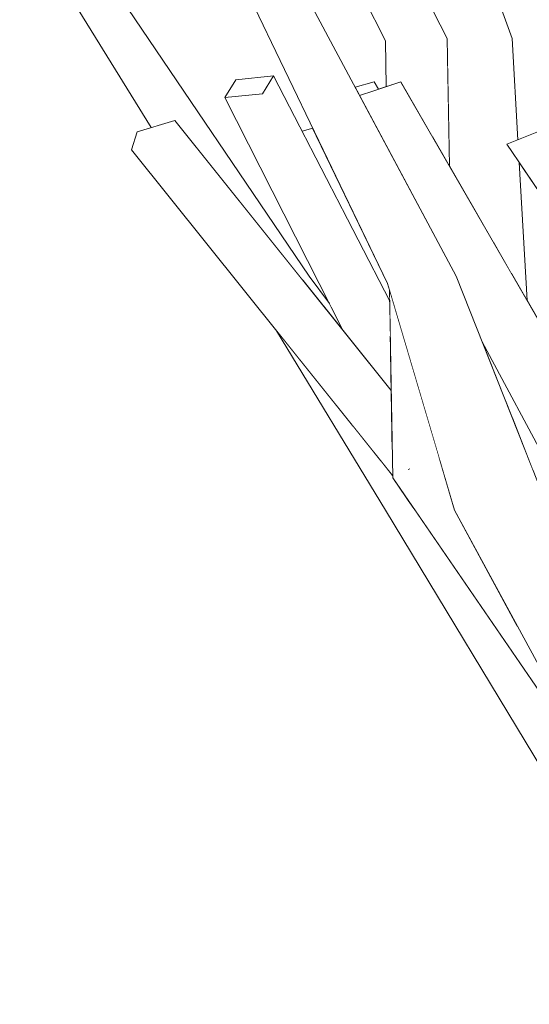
# Model space of a CAD drawing. Extents: x -289599 to -184549, y 66678 to 295474.
# Tile 514 of 656: x -250791 to -250745, y 72246 to 72335. Entities that reach past the tile are written whole.
import ezdxf

# ---------------------------------------------------------------- set-up
doc = ezdxf.new("R2010")
doc.units = 0
doc.header["$MEASUREMENT"] = 0
doc.linetypes.add('Wipeout_Contour', pattern=[1000, 0, -1000])
doc.layers.add('arch drzewa', color=8, linetype='Continuous')
doc.layers.add('Model drzwi', color=8, linetype='Continuous')
doc.layers.add('arch drzewa_Nr_Pióra__4', color=8, linetype='Continuous', lineweight=9)

msp = doc.modelspace()

# ---------------------------------------------------------------- wipeouts: each hides what was drawn before it
at = {"color": 254, "linetype": 'Wipeout_Contour', "lineweight": 0, "ltscale": 1279737.931716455}
msp.add_wipeout([(-250760.535, 72328.758), (-250760.127, 72327.994), (-250758.829, 72328.417), (-250758.418, 72328.553), (-250758.789, 72329.224)], dxfattribs=at).dxf.layer = 'arch drzewa'
at = {"color": 254, "linetype": 'Wipeout_Contour', "lineweight": 0, "ltscale": 767795.679882}
msp.add_wipeout([(-250755.579, 72291.029), (-250754.985, 72290.304), (-250755.504, 72291.059)], dxfattribs=at).dxf.layer = 'arch drzewa'
at = {"color": 254, "linetype": 'Wipeout_Contour', "lineweight": 0, "ltscale": 767814.955547}
msp.add_wipeout([(-250751.981, 72321.596), (-250751.989, 72321.775), (-250751.985, 72321.603)], dxfattribs=at).dxf.layer = 'Model drzwi'
at = {"color": 254, "linetype": 'Wipeout_Contour', "lineweight": 0, "ltscale": 2303244.228400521}
msp.add_wipeout([(-250745.692, 72321.925), (-250744.972, 72309.455), (-250736.436, 72294.668), (-250730.83, 72288.585), (-250728.861, 72294.44), (-250728.903, 72294.637), (-250732.981, 72298.52), (-250733.391, 72299.753), (-250734.734, 72305.781)], dxfattribs=at).dxf.layer = 'Model drzwi'

# ---------------------------------------------------------------- next in the draw order: wipeouts: each hides what was drawn before it
at = {"color": 254, "linetype": 'Wipeout_Contour', "lineweight": 0, "ltscale": 1791534.471129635}
msp.add_wipeout([(-250749.075, 72332.895), (-250746.363, 72311.863), (-250744.972, 72309.455), (-250745.692, 72321.925), (-250746.822, 72323.591), (-250745.811, 72323.991), (-250746.339, 72333.15)], dxfattribs=at).dxf.layer = 'arch drzewa'
at = {"color": 254, "linetype": 'Wipeout_Contour', "lineweight": 0, "ltscale": 1023793.189780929}
msp.add_wipeout([(-250768.901, 72328.149), (-250772.296, 72327.798), (-250757.321, 72304.992), (-250757.34, 72306.161)], dxfattribs=at).dxf.layer = 'arch drzewa'
at = {"color": 254, "linetype": 'Wipeout_Contour', "lineweight": 0, "ltscale": 767774.849267}
msp.add_wipeout([(-250747.091, 72300.792), (-250746.472, 72299.229), (-250743.492, 72294.038)], dxfattribs=at).dxf.layer = 'arch drzewa'
at = {"color": 254, "linetype": 'Wipeout_Contour', "lineweight": 0, "ltscale": 1279588.545288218}
msp.add_wipeout([(-250755.579, 72291.029), (-250738.73, 72265.101), (-250738.385, 72266.129), (-250738.408, 72266.165), (-250754.985, 72290.304)], dxfattribs=at).dxf.layer = 'arch drzewa'

# ---------------------------------------------------------------- next in the draw order: wipeouts: each hides what was drawn before it
at = {"color": 254, "linetype": 'Wipeout_Contour', "lineweight": 0, "ltscale": 767801.325429}
msp.add_wipeout([(-250746.363, 72311.863), (-250749.075, 72332.895), (-250748.007, 72314.711)], dxfattribs=at).dxf.layer = 'arch drzewa'
at = {"color": 254, "linetype": 'Wipeout_Contour', "lineweight": 0, "ltscale": 1023778.278107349}
msp.add_wipeout([(-250757.321, 72304.992), (-250772.296, 72327.798), (-250761.625, 72306.782), (-250757.261, 72301.342)], dxfattribs=at).dxf.layer = 'arch drzewa'
at = {"color": 254, "linetype": 'Wipeout_Contour', "lineweight": 0, "ltscale": 1023692.690155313}
msp.add_wipeout([(-250743.492, 72294.038), (-250746.472, 72299.229), (-250744.486, 72294.22), (-250743.785, 72293.635)], dxfattribs=at).dxf.layer = 'arch drzewa'
at = {"color": 254, "linetype": 'Wipeout_Contour', "lineweight": 0, "ltscale": 1023682.849154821}
msp.add_wipeout([(-250757.776, 72290.525), (-250739.066, 72264.103), (-250738.73, 72265.101), (-250755.579, 72291.029)], dxfattribs=at).dxf.layer = 'arch drzewa'

# ---------------------------------------------------------------- next in the draw order: wipeouts: each hides what was drawn before it
at = {"color": 254, "linetype": 'Wipeout_Contour', "lineweight": 0, "ltscale": 1279690.97253227}
msp.add_wipeout([(-250749.075, 72332.895), (-250752.205, 72332.936), (-250752.169, 72331.072), (-250750.341, 72318.755), (-250748.007, 72314.711)], dxfattribs=at).dxf.layer = 'arch drzewa'
at = {"color": 254, "linetype": 'Wipeout_Contour', "lineweight": 0, "ltscale": 1023791.669001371}
msp.add_wipeout([(-250768.901, 72328.149), (-250757.378, 72308.453), (-250757.394, 72309.394), (-250767.903, 72329.773)], dxfattribs=at).dxf.layer = 'arch drzewa'
at = {"color": 254, "linetype": 'Wipeout_Contour', "lineweight": 0, "ltscale": 1023706.802067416}
msp.add_wipeout([(-250746.822, 72323.591), (-250735.673, 72309.756), (-250736.912, 72314.925), (-250743.506, 72324.905)], dxfattribs=at).dxf.layer = 'arch drzewa'
at = {"color": 254, "linetype": 'Wipeout_Contour', "lineweight": 0, "ltscale": 1023700.740679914}
msp.add_wipeout([(-250749.043, 72305.716), (-250747.091, 72300.792), (-250743.492, 72294.038), (-250742.851, 72294.145)], dxfattribs=at).dxf.layer = 'arch drzewa'
at = {"color": 254, "linetype": 'Wipeout_Contour', "lineweight": 0, "ltscale": 1279670.169026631}
msp.add_wipeout([(-250758.561, 72295.416), (-250755.579, 72291.029), (-250755.504, 72291.059), (-250757.13, 72293.427), (-250757.134, 72293.638)], dxfattribs=at).dxf.layer = 'arch drzewa'
at = {"color": 254, "linetype": 'Wipeout_Contour', "lineweight": 0, "ltscale": 1279539.038272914}
msp.add_wipeout([(-250739.066, 72264.103), (-250757.776, 72290.525), (-250730.799, 72245.845), (-250729.345, 72246.394), (-250739.851, 72261.768)], dxfattribs=at).dxf.layer = 'arch drzewa'

# ---------------------------------------------------------------- next in the draw order: wipeouts: each hides what was drawn before it
at = {"color": 254, "linetype": 'Wipeout_Contour', "lineweight": 0, "ltscale": 767854.453652}
msp.add_wipeout([(-250746.339, 72333.15), (-250757.941, 72365.128), (-250760.831, 72365.279)], dxfattribs=at).dxf.layer = 'arch drzewa'
at = {"color": 254, "linetype": 'Wipeout_Contour', "lineweight": 0, "ltscale": 1023753.261428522}
msp.add_wipeout([(-250750.341, 72318.755), (-250752.169, 72331.072), (-250751.989, 72321.774), (-250751.981, 72321.596)], dxfattribs=at).dxf.layer = 'arch drzewa'
at = {"color": 254, "linetype": 'Wipeout_Contour', "lineweight": 0, "ltscale": 767834.852183}
msp.add_wipeout([(-250757.378, 72308.453), (-250768.901, 72328.149), (-250757.34, 72306.161)], dxfattribs=at).dxf.layer = 'arch drzewa'
at = {"color": 254, "linetype": 'Wipeout_Contour', "lineweight": 0, "ltscale": 1023688.379403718}
msp.add_wipeout([(-250746.822, 72323.591), (-250734.734, 72305.781), (-250734.911, 72306.576), (-250735.673, 72309.756)], dxfattribs=at).dxf.layer = 'arch drzewa'
at = {"color": 254, "linetype": 'Wipeout_Contour', "lineweight": 0, "ltscale": 767808.892873}
msp.add_wipeout([(-250761.359, 72298.905), (-250755.579, 72291.029), (-250758.561, 72295.416)], dxfattribs=at).dxf.layer = 'arch drzewa'

# ---------------------------------------------------------------- next in the draw order: wipeouts: each hides what was drawn before it
at = {"color": 254, "linetype": 'Wipeout_Contour', "lineweight": 0, "ltscale": 767836.250456}
msp.add_wipeout([(-250760.831, 72365.279), (-250749.075, 72332.895), (-250746.339, 72333.15)], dxfattribs=at).dxf.layer = 'arch drzewa'
at = {"color": 254, "linetype": 'Wipeout_Contour', "lineweight": 0, "ltscale": 1023831.25988589}
msp.add_wipeout([(-250771.299, 72329.423), (-250772.296, 72327.798), (-250768.901, 72328.149), (-250767.903, 72329.773)], dxfattribs=at).dxf.layer = 'arch drzewa'
at = {"color": 254, "linetype": 'Wipeout_Contour', "lineweight": 0, "ltscale": 1023782.812896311}
msp.add_wipeout([(-250764.673, 72311.661), (-250765.284, 72311.345), (-250761.625, 72306.782), (-250762.847, 72309.189)], dxfattribs=at).dxf.layer = 'arch drzewa'

# ---------------------------------------------------------------- next in the draw order: wipeouts: each hides what was drawn before it
at = {"color": 254, "linetype": 'Wipeout_Contour', "lineweight": 0, "ltscale": 767861.400343}
msp.add_wipeout([(-250749.075, 72332.895), (-250760.831, 72365.279), (-250763.019, 72364.014)], dxfattribs=at).dxf.layer = 'arch drzewa'
at = {"color": 254, "linetype": 'Wipeout_Contour', "lineweight": 0, "ltscale": 767908.119341}
msp.add_wipeout([(-250764.673, 72311.661), (-250787.301, 72345.089), (-250790.362, 72343.885)], dxfattribs=at).dxf.layer = 'arch drzewa'
at = {"color": 254, "linetype": 'Wipeout_Contour', "lineweight": 0, "ltscale": 1023755.393270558}
msp.add_wipeout([(-250767.632, 72306.725), (-250757.776, 72290.525), (-250755.579, 72291.029), (-250761.359, 72298.905)], dxfattribs=at).dxf.layer = 'arch drzewa'

# ---------------------------------------------------------------- next in the draw order: wipeouts: each hides what was drawn before it
at = {"color": 254, "linetype": 'Wipeout_Contour', "lineweight": 0, "ltscale": 1279729.367416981}
msp.add_wipeout([(-250749.075, 72332.895), (-250763.019, 72364.014), (-250753.129, 72334.948), (-250752.209, 72333.15), (-250752.205, 72332.936)], dxfattribs=at).dxf.layer = 'arch drzewa'
at = {"color": 254, "linetype": 'Wipeout_Contour', "lineweight": 0, "ltscale": 1279804.95299804}
msp.add_wipeout([(-250790.362, 72343.885), (-250778.339, 72325.282), (-250776.824, 72325.731), (-250765.284, 72311.345), (-250764.673, 72311.661)], dxfattribs=at).dxf.layer = 'arch drzewa'

# ---------------------------------------------------------------- next in the draw order: wipeouts: each hides what was drawn before it
at = {"color": 254, "linetype": 'Wipeout_Contour', "lineweight": 0, "ltscale": 1023893.338663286}
msp.add_wipeout([(-250790.847, 72344.336), (-250778.411, 72325.26), (-250778.339, 72325.282), (-250790.362, 72343.885)], dxfattribs=at).dxf.layer = 'arch drzewa'
at = {"color": 254, "linetype": 'Wipeout_Contour', "lineweight": 0, "ltscale": 1279723.763748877}
msp.add_wipeout([(-250765.324, 72324.77), (-250757.394, 72309.394), (-250757.41, 72310.376), (-250757.59, 72310.985), (-250764.357, 72325.036)], dxfattribs=at).dxf.layer = 'arch drzewa'

# ---------------------------------------------------------------- next in the draw order: wipeouts: each hides what was drawn before it
at = {"color": 254, "linetype": 'Wipeout_Contour', "lineweight": 0, "ltscale": 767912.346003}
msp.add_wipeout([(-250790.847, 72344.336), (-250778.952, 72325.1), (-250778.411, 72325.26)], dxfattribs=at).dxf.layer = 'arch drzewa'
at = {"color": 254, "linetype": 'Wipeout_Contour', "lineweight": 0, "ltscale": 1023753.68231139}
msp.add_wipeout([(-250760.127, 72327.994), (-250755.734, 72319.772), (-250739.287, 72294.038), (-250758.829, 72328.417)], dxfattribs=at).dxf.layer = 'arch drzewa'

# ---------------------------------------------------------------- next in the draw order: wipeouts: each hides what was drawn before it
at = {"color": 254, "linetype": 'Wipeout_Contour', "lineweight": 0, "ltscale": 1279643.754054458}
msp.add_wipeout([(-250755.734, 72319.772), (-250751.4, 72311.661), (-250749.043, 72305.716), (-250741.739, 72292.067), (-250739.287, 72294.038)], dxfattribs=at).dxf.layer = 'arch drzewa'

# ---------------------------------------------------------------- next in the draw order: wipeouts: each hides what was drawn before it
at = {"color": 254, "linetype": 'Wipeout_Contour', "lineweight": 0, "ltscale": 767806.881453}
msp.add_wipeout([(-250736.436, 72294.668), (-250756.385, 72329.224), (-250758.829, 72328.417)], dxfattribs=at).dxf.layer = 'arch drzewa'
at = {"color": 254, "linetype": 'Wipeout_Contour', "lineweight": 0, "ltscale": 767729.752411}
msp.add_wipeout([(-250717.791, 72249.364), (-250743.984, 72292.953), (-250747.719, 72291.029)], dxfattribs=at).dxf.layer = 'arch drzewa'

# ---------------------------------------------------------------- next in the draw order: wipeouts: each hides what was drawn before it
at = {"color": 254, "linetype": 'Wipeout_Contour', "lineweight": 0, "ltscale": 767780.092675}
msp.add_wipeout([(-250758.829, 72328.417), (-250739.287, 72294.038), (-250736.436, 72294.668)], dxfattribs=at).dxf.layer = 'arch drzewa'
at = {"color": 254, "linetype": 'Wipeout_Contour', "lineweight": 0, "ltscale": 767694.881238}
msp.add_wipeout([(-250747.719, 72291.029), (-250721.836, 72247.234), (-250717.791, 72249.364)], dxfattribs=at).dxf.layer = 'arch drzewa'

# ---------------------------------------------------------------- next in the draw order: linework, layer by layer
at = {"layer": 'arch drzewa_Nr_Pióra__4', "linetype": 'Continuous'}
for p, q in [((-250745.811, 72323.991), (-250746.339, 72333.15)), ((-250743.506, 72324.905), (-250746.822, 72323.591))]:
    msp.add_line(p, q, dxfattribs=at)

# ---------------------------------------------------------------- next in the draw order: wipeouts: each hides what was drawn before it
at = {"color": 254, "linetype": 'Wipeout_Contour', "lineweight": 0, "ltscale": 767793.610553}
msp.add_wipeout([(-250743.984, 72292.953), (-250751.4, 72311.661), (-250754.576, 72309.777)], dxfattribs=at).dxf.layer = 'arch drzewa'
at = {"color": 254, "linetype": 'Wipeout_Contour', "lineweight": 0, "ltscale": 767739.362983}
msp.add_wipeout([(-250721.836, 72247.234), (-250747.719, 72291.029), (-250751.533, 72290.525)], dxfattribs=at).dxf.layer = 'arch drzewa'

# ---------------------------------------------------------------- next in the draw order: wipeouts: each hides what was drawn before it
at = {"color": 254, "linetype": 'Wipeout_Contour', "lineweight": 0, "ltscale": 767861.034383}
msp.add_wipeout([(-250751.4, 72311.661), (-250769.262, 72345.089), (-250772.101, 72343.885)], dxfattribs=at).dxf.layer = 'arch drzewa'
at = {"color": 254, "linetype": 'Wipeout_Contour', "lineweight": 0, "ltscale": 767783.763968}
msp.add_wipeout([(-250754.576, 72309.777), (-250747.719, 72291.029), (-250743.984, 72292.953)], dxfattribs=at).dxf.layer = 'arch drzewa'
at = {"color": 254, "linetype": 'Wipeout_Contour', "lineweight": 0, "ltscale": 767706.304}
msp.add_wipeout([(-250751.533, 72290.525), (-250727.375, 72245.845), (-250721.836, 72247.234)], dxfattribs=at).dxf.layer = 'arch drzewa'

# ---------------------------------------------------------------- next in the draw order: linework, layer by layer
at = {"layer": 'arch drzewa_Nr_Pióra__4', "linetype": 'Continuous'}
for p, q in [((-250734.734, 72305.781), (-250746.822, 72323.591)), ((-250744.972, 72309.455), (-250745.692, 72321.925))]:
    msp.add_line(p, q, dxfattribs=at)

# ---------------------------------------------------------------- next in the draw order: wipeouts: each hides what was drawn before it
at = {"color": 254, "linetype": 'Wipeout_Contour', "lineweight": 0, "ltscale": 767802.249559}
msp.add_wipeout([(-250747.719, 72291.029), (-250754.576, 72309.777), (-250757.59, 72310.985)], dxfattribs=at).dxf.layer = 'arch drzewa'

# ---------------------------------------------------------------- next in the draw order: wipeouts: each hides what was drawn before it
at = {"color": 254, "linetype": 'Wipeout_Contour', "lineweight": 0, "ltscale": 767793.36493}
msp.add_wipeout([(-250757.59, 72310.985), (-250751.533, 72290.525), (-250747.719, 72291.029)], dxfattribs=at).dxf.layer = 'arch drzewa'

# ---------------------------------------------------------------- next in the draw order: wipeouts: each hides what was drawn before it
at = {"color": 254, "linetype": 'Wipeout_Contour', "lineweight": 0, "ltscale": 767836.461319}
msp.add_wipeout([(-250772.101, 72343.885), (-250754.576, 72309.777), (-250751.4, 72311.661)], dxfattribs=at).dxf.layer = 'arch drzewa'
at = {"color": 254, "linetype": 'Wipeout_Contour', "lineweight": 0, "ltscale": 1023713.26125175}
msp.add_wipeout([(-250752.942, 72295.285), (-250757.13, 72293.427), (-250745.759, 72279.845), (-250751.533, 72290.525)], dxfattribs=at).dxf.layer = 'arch drzewa'

# ---------------------------------------------------------------- next in the draw order: wipeouts: each hides what was drawn before it
at = {"color": 254, "linetype": 'Wipeout_Contour', "lineweight": 0, "ltscale": 767867.355391}
msp.add_wipeout([(-250754.576, 72309.777), (-250772.101, 72343.885), (-250773.652, 72344.336)], dxfattribs=at).dxf.layer = 'arch drzewa'
at = {"color": 254, "linetype": 'Wipeout_Contour', "lineweight": 0, "ltscale": 1023764.401281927}
msp.add_wipeout([(-250752.209, 72333.15), (-250753.703, 72332.895), (-250753.164, 72323.645), (-250751.985, 72321.603)], dxfattribs=at).dxf.layer = 'arch drzewa'
at = {"color": 254, "linetype": 'Wipeout_Contour', "lineweight": 0, "ltscale": 767761.872411}
msp.add_wipeout([(-250757.13, 72293.427), (-250738.188, 72265.844), (-250745.759, 72279.845)], dxfattribs=at).dxf.layer = 'arch drzewa'

# ---------------------------------------------------------------- next in the draw order: linework, layer by layer
at = {"layer": 'arch drzewa_Nr_Pióra__4', "linetype": 'Continuous'}
for p, q in [((-250751.981, 72321.596), (-250751.989, 72321.774)), ((-250743.984, 72292.953), (-250751.4, 72311.661)), ((-250741.739, 72292.067), (-250749.043, 72305.716)), ((-250730.799, 72245.845), (-250757.776, 72290.525)), ((-250727.375, 72245.845), (-250751.533, 72290.525))]:
    msp.add_line(p, q, dxfattribs=at)

# ---------------------------------------------------------------- next in the draw order: wipeouts: each hides what was drawn before it
at = {"color": 254, "linetype": 'Wipeout_Contour', "lineweight": 0, "ltscale": 767843.7365}
msp.add_wipeout([(-250773.652, 72344.336), (-250757.59, 72310.985), (-250754.576, 72309.777)], dxfattribs=at).dxf.layer = 'arch drzewa'
at = {"color": 254, "linetype": 'Wipeout_Contour', "lineweight": 0, "ltscale": 767824.008352}
msp.add_wipeout([(-250753.164, 72323.645), (-250753.703, 72332.895), (-250753.488, 72324.206)], dxfattribs=at).dxf.layer = 'arch drzewa'

# ---------------------------------------------------------------- next in the draw order: linework, layer by layer
at = {"layer": 'arch drzewa_Nr_Pióra__4', "linetype": 'Continuous'}
for p, q in [((-250771.299, 72329.423), (-250767.903, 72329.773)), ((-250767.903, 72329.773), (-250768.901, 72328.149)), ((-250772.296, 72327.798), (-250771.299, 72329.423)), ((-250758.789, 72329.224), (-250760.535, 72328.758)), ((-250758.422, 72328.56), (-250758.789, 72329.224)), ((-250768.901, 72328.149), (-250772.296, 72327.798)), ((-250760.129, 72327.996), (-250760.127, 72327.997)), ((-250758.829, 72328.417), (-250760.127, 72327.994))]:
    msp.add_line(p, q, dxfattribs=at)

# ---------------------------------------------------------------- next in the draw order: wipeouts: each hides what was drawn before it
at = {"color": 254, "linetype": 'Wipeout_Contour', "lineweight": 0, "ltscale": 1279722.196696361}
msp.add_wipeout([(-250757.783, 72332.94), (-250757.249, 72328.939), (-250756.385, 72329.224), (-250753.488, 72324.206), (-250753.703, 72332.895)], dxfattribs=at).dxf.layer = 'arch drzewa'
at = {"color": 254, "linetype": 'Wipeout_Contour', "lineweight": 0, "ltscale": 767805.019257}
msp.add_wipeout([(-250757.41, 72310.376), (-250757.13, 72293.427), (-250752.942, 72295.285)], dxfattribs=at).dxf.layer = 'arch drzewa'

# ---------------------------------------------------------------- next in the draw order: linework, layer by layer
at = {"layer": 'arch drzewa_Nr_Pióra__4', "linetype": 'Continuous'}
for p, q in [((-250736.436, 72294.668), (-250756.385, 72329.224)), ((-250755.573, 72294.232), (-250755.739, 72294.183))]:
    msp.add_line(p, q, dxfattribs=at)

# ---------------------------------------------------------------- next in the draw order: wipeouts: each hides what was drawn before it
at = {"color": 254, "linetype": 'Wipeout_Contour', "lineweight": 0, "ltscale": 767838.609076}
msp.add_wipeout([(-250757.249, 72328.939), (-250757.783, 72332.94), (-250757.714, 72328.785)], dxfattribs=at).dxf.layer = 'arch drzewa'
at = {"color": 254, "linetype": 'Wipeout_Contour', "lineweight": 0, "ltscale": 1023802.196256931}
msp.add_wipeout([(-250780.234, 72324.72), (-250780.75, 72323.079), (-250757.134, 72293.638), (-250757.172, 72295.97)], dxfattribs=at).dxf.layer = 'arch drzewa'

# ---------------------------------------------------------------- next in the draw order: linework, layer by layer
at = {"layer": 'arch drzewa_Nr_Pióra__4', "linetype": 'Continuous'}
for p, q in [((-250756.385, 72329.224), (-250758.829, 72328.417)), ((-250758.397, 72328.569), (-250756.385, 72329.224)), ((-250738.188, 72265.844), (-250757.13, 72293.427))]:
    msp.add_line(p, q, dxfattribs=at)

# ---------------------------------------------------------------- next in the draw order: wipeouts: each hides what was drawn before it
at = {"color": 254, "linetype": 'Wipeout_Contour', "lineweight": 0, "ltscale": 767879.265569}
msp.add_wipeout([(-250752.209, 72333.15), (-250768.572, 72365.128), (-250770.536, 72365.279)], dxfattribs=at).dxf.layer = 'arch drzewa'
at = {"color": 254, "linetype": 'Wipeout_Contour', "lineweight": 0, "ltscale": 1023801.972034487}
msp.add_wipeout([(-250776.824, 72325.731), (-250780.234, 72324.72), (-250757.172, 72295.97), (-250757.261, 72301.342)], dxfattribs=at).dxf.layer = 'arch drzewa'

# ---------------------------------------------------------------- next in the draw order: linework, layer by layer
at = {"layer": 'arch drzewa_Nr_Pióra__4', "linetype": 'Continuous'}
for p, q in [((-250778.952, 72325.1), (-250790.847, 72344.336)), ((-250757.394, 72309.394), (-250767.903, 72329.773)), ((-250761.625, 72306.782), (-250772.296, 72327.798)), ((-250776.824, 72325.731), (-250780.234, 72324.72)), ((-250757.261, 72301.342), (-250776.824, 72325.731)), ((-250764.357, 72325.036), (-250765.324, 72324.77)), ((-250780.234, 72324.72), (-250780.75, 72323.079)), ((-250757.134, 72293.638), (-250780.75, 72323.079)), ((-250762.847, 72309.189), (-250764.673, 72311.661)), ((-250751.533, 72290.525), (-250757.59, 72310.985)), ((-250757.13, 72293.427), (-250757.41, 72310.376)), ((-250757.776, 72290.525), (-250767.632, 72306.725))]:
    msp.add_line(p, q, dxfattribs=at)

# ---------------------------------------------------------------- next in the draw order: wipeouts: each hides what was drawn before it
at = {"color": 254, "linetype": 'Wipeout_Contour', "lineweight": 0, "ltscale": 767855.548314}
msp.add_wipeout([(-250770.536, 72365.279), (-250753.703, 72332.895), (-250752.209, 72333.15)], dxfattribs=at).dxf.layer = 'arch drzewa'

# ---------------------------------------------------------------- next in the draw order: linework, layer by layer
at = {"layer": 'arch drzewa_Nr_Pióra__4', "linetype": 'Continuous'}
msp.add_line((-250751.985, 72321.603), (-250752.209, 72333.15), dxfattribs=at)

# ---------------------------------------------------------------- next in the draw order: wipeouts: each hides what was drawn before it
at = {"color": 254, "linetype": 'Wipeout_Contour', "lineweight": 0, "ltscale": 767884.903576}
msp.add_wipeout([(-250753.703, 72332.895), (-250770.536, 72365.279), (-250773.433, 72364.014)], dxfattribs=at).dxf.layer = 'arch drzewa'

# ---------------------------------------------------------------- next in the draw order: wipeouts: each hides what was drawn before it
at = {"color": 254, "linetype": 'Wipeout_Contour', "lineweight": 0, "ltscale": 767863.015353}
msp.add_wipeout([(-250773.433, 72364.014), (-250757.783, 72332.94), (-250753.703, 72332.895)], dxfattribs=at).dxf.layer = 'arch drzewa'

# ---------------------------------------------------------------- next in the draw order: linework, layer by layer
at = {"layer": 'arch drzewa_Nr_Pióra__4', "linetype": 'Continuous'}
for p, q in [((-250752.209, 72333.15), (-250768.572, 72365.128)), ((-250746.339, 72333.15), (-250757.941, 72365.128)), ((-250757.783, 72332.94), (-250773.433, 72364.014)), ((-250764.673, 72311.661), (-250787.301, 72345.089)), ((-250751.4, 72311.661), (-250769.262, 72345.089)), ((-250757.59, 72310.985), (-250773.652, 72344.336)), ((-250757.714, 72328.791), (-250757.783, 72332.94))]:
    msp.add_line(p, q, dxfattribs=at)

doc.saveas('drawing.dxf')
